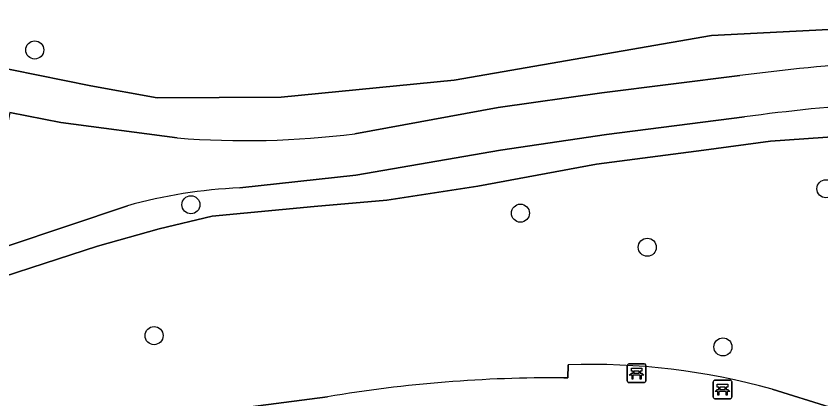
# Model space of a CAD drawing. Extents: x 160732 to 162107, y 387428 to 388479.
# Drawn here: x 160837.22 to 160880.75, y 388085.08 to 388105.81 of the extents above; entities that cross this region are included whole.
import ezdxf

# ---------------------------------------------------------------- set-up
doc = ezdxf.new("R2010")
doc.units = 0
for name, color, linetype in [('IMGEO_Bank', 7, 'Continuous'), ('IMGEO_Boom', 7, 'Continuous'), ('IMGEO_Groenvoorziening', 7, 'Continuous'), ('IMGEO_Voetpad_gesloten', 7, 'Continuous'), ('IMGEO_Voetpad_open', 7, 'Continuous')]:
    doc.layers.add(name, color=color, linetype=linetype)

msp = doc.modelspace()

# ---------------------------------------------------------------- linework, layer by layer
at = {"layer": 'IMGEO_Bank'}
for p, q in [((160870.28, 388086.05), (160870.28, 388086.891)), ((160870.28, 388086.891), (160870.28, 388086.05)), ((160870.355, 388086.975), (160871.196, 388086.975)), ((160871.196, 388086.975), (160870.355, 388086.975)), ((160871.28, 388086.9), (160871.28, 388086.059)), ((160871.28, 388086.059), (160871.28, 388086.9)), ((160870.977, 388086.373), (160870.584, 388086.373)), ((160870.589, 388086.481), (160870.589, 388086.587)), ((160870.633, 388086.587), (160870.633, 388086.481)), ((160870.921, 388086.593), (160870.639, 388086.593)), ((160870.639, 388086.475), (160870.921, 388086.475)), ((160870.927, 388086.481), (160870.927, 388086.587)), ((160870.971, 388086.587), (160870.971, 388086.481)), ((160871.205, 388085.975), (160870.364, 388085.975)), ((160870.364, 388085.975), (160871.205, 388085.975)), ((160874.928, 388085.169), (160874.928, 388086.01)), ((160874.928, 388086.01), (160874.928, 388085.169)), ((160875.003, 388086.094), (160875.844, 388086.094)), ((160875.844, 388086.094), (160875.003, 388086.094)), ((160875.928, 388086.019), (160875.928, 388085.178)), ((160875.928, 388085.178), (160875.928, 388086.019)), ((160875.625, 388085.492), (160875.232, 388085.492)), ((160875.237, 388085.6), (160875.237, 388085.706)), ((160875.281, 388085.706), (160875.281, 388085.6)), ((160875.569, 388085.712), (160875.287, 388085.712)), ((160875.287, 388085.594), (160875.569, 388085.594)), ((160875.575, 388085.6), (160875.575, 388085.706)), ((160875.619, 388085.706), (160875.619, 388085.6)), ((160875.853, 388085.094), (160875.012, 388085.094)), ((160875.012, 388085.094), (160875.853, 388085.094))]:
    msp.add_line(p, q, dxfattribs=at)
for points in [[(160870.583, 388086.593), (160870.497, 388086.593), (160870.497, 388086.754), (160871.06, 388086.754), (160871.06, 388086.593), (160870.977, 388086.593)], [(160870.527, 388086.373), (160870.385, 388086.373), (160870.497, 388086.475), (160870.583, 388086.475)], [(160870.577, 388086.366), (160870.577, 388086.159), (160870.534, 388086.159), (160870.534, 388086.366)], [(160870.977, 388086.475), (160871.06, 388086.475), (160871.172, 388086.373), (160871.033, 388086.373)], [(160871.027, 388086.366), (160871.027, 388086.159), (160870.983, 388086.159), (160870.983, 388086.366)], [(160875.231, 388085.712), (160875.145, 388085.712), (160875.145, 388085.873), (160875.708, 388085.873), (160875.708, 388085.712), (160875.625, 388085.712)], [(160875.175, 388085.492), (160875.033, 388085.492), (160875.145, 388085.594), (160875.231, 388085.594)], [(160875.225, 388085.485), (160875.225, 388085.278), (160875.182, 388085.278), (160875.182, 388085.485)], [(160875.625, 388085.594), (160875.708, 388085.594), (160875.82, 388085.492), (160875.681, 388085.492)], [(160875.675, 388085.485), (160875.675, 388085.278), (160875.631, 388085.278), (160875.631, 388085.485)]]:
    msp.add_lwpolyline(points, dxfattribs=at)
for centre, radius, start, end in [((160870.358, 388086.897), 0.0779, 92.4484, 184.2845), ((160870.358, 388086.897), 0.0779, 92.4484, 184.2845), ((160871.202, 388086.897), 0.0779, 2.4484, 94.2845), ((160871.202, 388086.897), 0.0779, 2.4484, 94.2845), ((160870.527, 388086.366), 0.00671, 2.8957, 87.1043), ((160870.584, 388086.366), 0.00671, 92.8957, 177.1043), ((160870.582, 388086.586), 0.00671, 2.8957, 87.1043), ((160870.582, 388086.482), 0.00671, 272.8957, 357.1043), ((160870.639, 388086.586), 0.00671, 92.8957, 177.1043), ((160870.639, 388086.482), 0.00671, 182.8957, 267.1043), ((160870.921, 388086.586), 0.00671, 2.8957, 87.1043), ((160870.921, 388086.482), 0.00671, 272.8957, 357.1043), ((160870.978, 388086.586), 0.00671, 92.8957, 177.1043), ((160870.978, 388086.482), 0.00671, 182.8957, 267.1043), ((160870.976, 388086.366), 0.00671, 2.8957, 87.1043), ((160871.033, 388086.366), 0.00671, 92.8957, 177.1043), ((160870.358, 388086.053), 0.0779, 182.4484, 274.2845), ((160870.358, 388086.053), 0.0779, 182.4484, 274.2845), ((160871.202, 388086.053), 0.0779, 272.4484, 4.2845), ((160871.202, 388086.053), 0.0779, 272.4484, 4.2845), ((160875.006, 388086.016), 0.0779, 92.4484, 184.2845), ((160875.006, 388086.016), 0.0779, 92.4484, 184.2845), ((160875.85, 388086.016), 0.0779, 2.4484, 94.2845), ((160875.85, 388086.016), 0.0779, 2.4484, 94.2845), ((160875.175, 388085.485), 0.00671, 2.8957, 87.1043), ((160875.232, 388085.485), 0.00671, 92.8957, 177.1043), ((160875.23, 388085.705), 0.00671, 2.8957, 87.1043), ((160875.23, 388085.601), 0.00671, 272.8957, 357.1043), ((160875.287, 388085.705), 0.00671, 92.8957, 177.1043), ((160875.287, 388085.601), 0.00671, 182.8957, 267.1043), ((160875.569, 388085.705), 0.00671, 2.8957, 87.1043), ((160875.569, 388085.601), 0.00671, 272.8957, 357.1043), ((160875.626, 388085.705), 0.00671, 92.8957, 177.1043), ((160875.626, 388085.601), 0.00671, 182.8957, 267.1043), ((160875.624, 388085.485), 0.00671, 2.8957, 87.1043), ((160875.681, 388085.485), 0.00671, 92.8957, 177.1043), ((160875.006, 388085.172), 0.0779, 182.4484, 274.2845), ((160875.006, 388085.172), 0.0779, 182.4484, 274.2845), ((160875.85, 388085.172), 0.0779, 272.4484, 4.2845), ((160875.85, 388085.172), 0.0779, 272.4484, 4.2845)]:
    msp.add_arc(centre, radius, start, end, dxfattribs=at)
at = {"layer": 'IMGEO_Boom'}
for centre in [(160838.226, 388103.973), (160881.026, 388096.46), (160846.674, 388095.593), (160864.497, 388095.138), (160871.359, 388093.293), (160844.68, 388088.507), (160875.452, 388087.896)]:
    msp.add_circle(centre, 0.489, dxfattribs=at)
at = {"layer": 'IMGEO_Groenvoorziening'}
for points in [[(160832.691, 388103.761), (160841.265, 388102.027), (160844.843, 388101.384), (160851.552, 388101.41), (160860.908, 388102.346), (160874.835, 388104.752), (160893.862, 388105.736), (160895.066, 388109.83), (160897.089, 388112.238), (160901.569, 388115.755), (160906.674, 388119.078), (160914.697, 388122.684), (160921.786, 388125.651), (160922.39, 388123.832)], [(160899.054, 388111.63), (160899.974, 388112.418), (160902.891, 388114.539), (160907.98, 388117.587), (160911.25, 388119.341), (160922.39, 388123.832), (160921.786, 388125.651), (160914.697, 388122.684), (160906.674, 388119.078), (160901.569, 388115.755), (160897.089, 388112.238), (160895.066, 388109.83), (160893.862, 388105.736), (160874.835, 388104.752), (160860.908, 388102.346), (160851.552, 388101.41), (160844.843, 388101.384), (160841.265, 388102.027), (160832.691, 388103.761)], [(160855.544, 388099.439), (160863.295, 388100.853), (160868.896, 388101.65), (160876.368, 388102.585)], [(160836.869, 388100.581), (160839.634, 388100.043), (160845.927, 388099.214)], [(160876.625, 388100.352), (160869.152, 388099.403), (160863.416, 388098.544), (160855.592, 388097.191), (160849.319, 388096.502)], [(160843.237, 388095.536), (160833.427, 388092.257), (160817.806, 388086.447), (160813.561, 388084.291), (160813.256, 388084.093), (160814.064, 388082.619), (160819.465, 388085.313), (160824.395, 388087.261), (160828.968, 388089.09), (160833.62, 388090.76), (160841.612, 388093.345), (160844.952, 388094.299), (160847.815, 388094.975), (160853.343, 388095.503), (160857.273, 388095.85), (160862.191, 388096.599), (160868.61, 388097.798), (160874.415, 388098.554), (160878.033, 388099.031), (160883.679, 388099.428), (160886.343, 388099.587), (160889.325, 388099.746), (160891.031, 388099.867)], [(160891.031, 388099.867), (160889.325, 388099.746), (160886.343, 388099.587), (160883.679, 388099.428), (160878.033, 388099.031), (160874.415, 388098.554), (160868.61, 388097.798), (160862.191, 388096.599), (160857.273, 388095.85), (160853.343, 388095.503), (160847.815, 388094.975), (160844.952, 388094.299), (160841.612, 388093.345), (160833.62, 388090.76), (160828.968, 388089.09), (160824.395, 388087.261), (160819.465, 388085.313), (160814.064, 388082.619), (160823.293, 388076.793), (160824.448, 388076.417), (160824.729, 388076.482), (160824.56, 388077.345)], [(160878.11, 388085.604), (160881.238, 388084.628), (160884.26, 388088.244), (160887.094, 388092.008)], [(160866.85, 388086.219), (160867.061, 388086.217), (160867.085, 388086.929)], [(160837.111, 388082.175), (160839.761, 388083.012), (160840.587, 388082.762), (160847.539, 388084.342), (160854.062, 388085.198)]]:
    msp.add_lwpolyline(points, dxfattribs=at)
for centre, radius, start, end in [((160892.707, 387978.776), 124.882, 90.70665, 97.51796), ((160892.262, 387983.802), 117.595, 90.59036, 97.64128), ((160849.637, 388146.296), 47.228, 265.4949, 277.1856), ((160850.342, 388070.43), 26.092, 92.2476, 105.8021), ((160868.322, 388050.691), 36.259, 74.3388, 91.9551), ((160866.221, 388013.499), 72.723, 89.50461, 99.62507)]:
    msp.add_arc(centre, radius, start, end, dxfattribs=at)
at = {"layer": 'IMGEO_Voetpad_gesloten'}
for points in [[(160876.368, 388102.585), (160868.896, 388101.65), (160863.295, 388100.853), (160855.544, 388099.439)], [(160845.927, 388099.214), (160839.634, 388100.043), (160836.869, 388100.581), (160836.496, 388098.693), (160836.485, 388095.426), (160820.092, 388089.626)], [(160863.416, 388098.544), (160869.152, 388099.403), (160876.625, 388100.352)], [(160849.319, 388096.502), (160855.592, 388097.191), (160863.416, 388098.544)], [(160805.929, 388078.575), (160808.867, 388080.907), (160810.971, 388082.577), (160811.204, 388082.762), (160813.256, 388084.093), (160813.561, 388084.291), (160817.806, 388086.447), (160833.427, 388092.257), (160843.237, 388095.536)]]:
    msp.add_lwpolyline(points, dxfattribs=at)
for centre, radius, start, end in [((160892.707, 387978.776), 124.882, 90.70665, 97.51796), ((160892.262, 387983.802), 117.595, 90.59036, 97.64128), ((160849.637, 388146.296), 47.228, 265.4949, 277.1856), ((160850.342, 388070.43), 26.092, 92.2476, 105.8021)]:
    msp.add_arc(centre, radius, start, end, dxfattribs=at)
at = {"layer": 'IMGEO_Voetpad_open'}
for points in [[(160867.085, 388086.929), (160867.061, 388086.217), (160866.85, 388086.219)], [(160884.1, 388082.664), (160884.568, 388083.326), (160882.415, 388084.26), (160881.238, 388084.628), (160878.11, 388085.604)], [(160854.062, 388085.198), (160847.539, 388084.342), (160840.587, 388082.762), (160839.761, 388083.012), (160837.111, 388082.175)]]:
    msp.add_lwpolyline(points, dxfattribs=at)
for centre, radius, start, end in [((160868.322, 388050.691), 36.259, 74.3388, 91.9551), ((160866.221, 388013.499), 72.723, 89.50461, 99.62507)]:
    msp.add_arc(centre, radius, start, end, dxfattribs=at)

doc.saveas('drawing.dxf')
